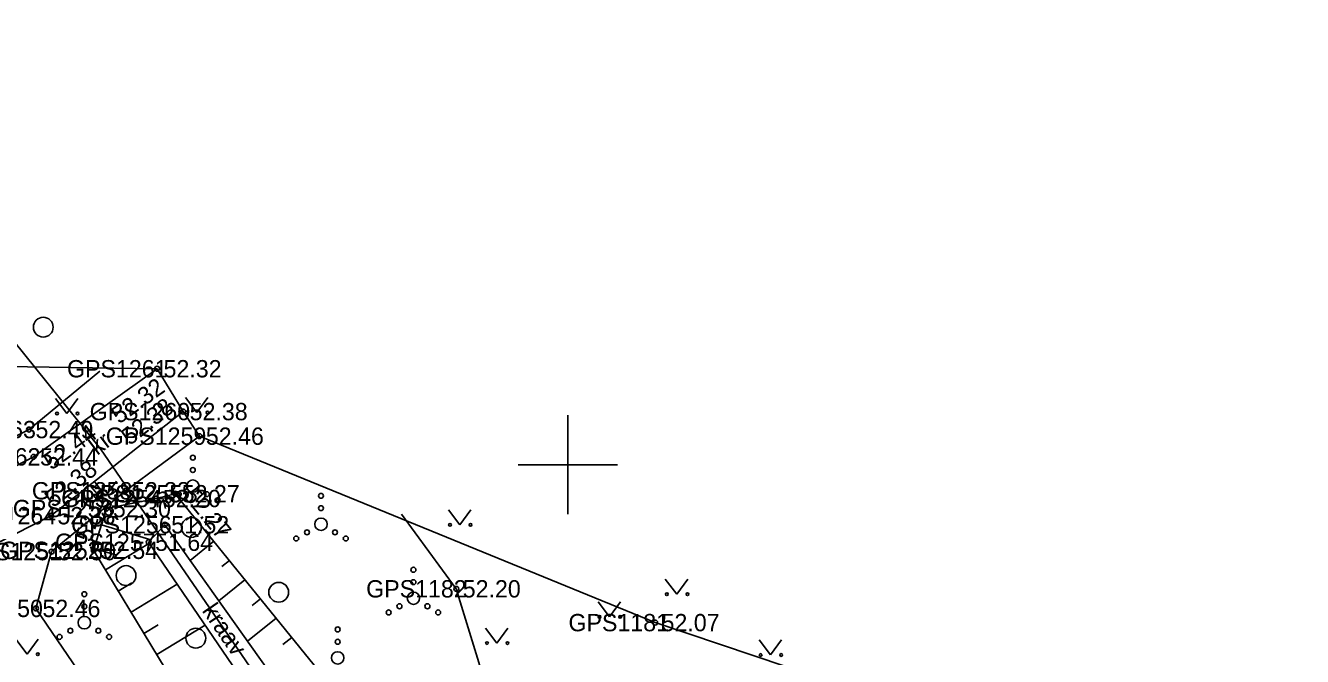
# Model space of a CAD drawing. Extents: x 551623 to 559850, y 6561220 to 6567135.
# Drawn here: x 555228.1 to 555279.7, y 6565142.3 to 6565167.7 of the extents above; entities that cross this region are included whole.
import ezdxf

# ---------------------------------------------------------------- set-up
doc = ezdxf.new("R2010")
doc.units = 0
for name, color, linetype in [('HALJASTUS', 7, 'Continuous'), ('KORGUS-EH2000', 7, 'Continuous'), ('MOOTKORG-EH2000', 7, 'Continuous'), ('MOOTMPUNKT', 7, 'Continuous'), ('MOOTNR', 7, 'Continuous'), ('MOOTPIIR', 7, 'Continuous'), ('PIIR', 7, 'Continuous'), ('RELJEEF', 7, 'Continuous'), ('TEE', 7, 'Continuous'), ('VEEKOGU', 7, 'Continuous'), ('VORK', 7, 'Continuous')]:
    doc.layers.add(name, color=color, linetype=linetype)

msp = doc.modelspace()

# ---------------------------------------------------------------- linework, layer by layer
at = {"layer": 'HALJASTUS'}
for p, q in [((555229.306, 6565152.68), (555229.77, 6565152.074)), ((555229.77, 6565152.074), (555230.215, 6565152.68)), ((555234.553, 6565152.717), (555235.017, 6565152.11)), ((555235.017, 6565152.11), (555235.462, 6565152.717)), ((555230.866, 6565149.34), (555231.329, 6565148.733)), ((555231.329, 6565148.733), (555231.775, 6565149.34)), ((555245.179, 6565148.176), (555245.642, 6565147.569)), ((555245.642, 6565147.569), (555246.088, 6565148.176)), ((555253.936, 6565145.373), (555254.4, 6565144.767)), ((555254.4, 6565144.767), (555254.845, 6565145.373)), ((555251.221, 6565144.459), (555251.684, 6565143.852)), ((555251.684, 6565143.852), (555252.13, 6565144.459)), ((555246.672, 6565143.404), (555247.136, 6565142.797)), ((555247.136, 6565142.797), (555247.581, 6565143.404)), ((555227.704, 6565142.95), (555228.168, 6565142.343)), ((555228.168, 6565142.343), (555228.613, 6565142.95)), ((555257.725, 6565142.92), (555258.188, 6565142.314)), ((555258.188, 6565142.314), (555258.634, 6565142.92))]:
    msp.add_line(p, q, dxfattribs=at)
for points in [[(555170.849, 6565163.433), (555170.802, 6565162.422), (555180.588, 6565157.338), (555194.166, 6565154.476), (555200.547, 6565151.934), (555210.105, 6565148.383), (555222.421, 6565148.556), (555228.239, 6565151.421), (555231.104, 6565153.786)], [(555235.12, 6565151.155), (555232.135, 6565148.949), (555229.151, 6565146.49), (555228.521, 6565144.196), (555233.66, 6565136.637), (555246.422, 6565114.586), (555255.514, 6565098.946)], [(555247.304, 6565139.072), (555245.495, 6565144.987), (555243.287, 6565148.004)]]:
    msp.add_lwpolyline(points, dxfattribs=at)
for centre, radius in [((555228.816, 6565155.557), 0.4), ((555229.369, 6565152.074), 0.055), ((555230.197, 6565152.074), 0.055), ((555234.616, 6565152.11), 0.055), ((555235.445, 6565152.11), 0.055), ((555234.855, 6565150.286), 0.1), ((555234.855, 6565149.786), 0.1), ((555234.855, 6565149.136), 0.25), ((555230.928, 6565148.733), 0.055), ((555231.757, 6565148.733), 0.055), ((555234.29, 6565148.811), 0.1), ((555235.42, 6565148.811), 0.1), ((555240.031, 6565148.745), 0.1), ((555233.855, 6565148.561), 0.1), ((555235.855, 6565148.561), 0.1), ((555240.031, 6565148.245), 0.1), ((555234.798, 6565147.467), 0.4), ((555240.031, 6565147.595), 0.25), ((555239.466, 6565147.27), 0.1), ((555240.596, 6565147.27), 0.1), ((555245.241, 6565147.569), 0.055), ((555246.07, 6565147.569), 0.055), ((555239.031, 6565147.02), 0.1), ((555241.031, 6565147.02), 0.1), ((555232.158, 6565145.523), 0.4), ((555243.763, 6565145.757), 0.1), ((555238.322, 6565144.848), 0.4), ((555243.763, 6565145.257), 0.1), ((555230.473, 6565144.77), 0.1), ((555243.763, 6565144.607), 0.25), ((555253.999, 6565144.767), 0.055), ((555254.828, 6565144.767), 0.055), ((555230.473, 6565144.27), 0.1), ((555242.763, 6565144.032), 0.1), ((555243.198, 6565144.282), 0.1), ((555244.328, 6565144.282), 0.1), ((555244.763, 6565144.032), 0.1), ((555230.473, 6565143.62), 0.25), ((555251.283, 6565143.852), 0.055), ((555252.112, 6565143.852), 0.055), ((555229.473, 6565143.045), 0.1), ((555229.908, 6565143.295), 0.1), ((555231.038, 6565143.295), 0.1), ((555231.473, 6565143.045), 0.1), ((555234.975, 6565142.993), 0.4), ((555240.705, 6565143.348), 0.1), ((555240.705, 6565142.848), 0.1), ((555246.735, 6565142.797), 0.055), ((555247.563, 6565142.797), 0.055), ((555228.595, 6565142.343), 0.055), ((555240.705, 6565142.198), 0.25), ((555257.787, 6565142.314), 0.055), ((555258.616, 6565142.314), 0.055)]:
    msp.add_circle(centre, radius, dxfattribs=at)
at = {"layer": 'KORGUS-EH2000'}
for centre in [(555233.413, 6565153.879), (555234.467, 6565152.147), (555228.239, 6565151.421), (555235.12, 6565151.155), (555228.422, 6565150.319), (555234.145, 6565148.829), (555229.126, 6565147.942), (555230.85, 6565146.543), (555245.495, 6565144.987), (555228.521, 6565144.196), (555253.525, 6565143.622)]:
    msp.add_circle(centre, 0.1, dxfattribs=at)
at = {"layer": 'MOOTMPUNKT'}
for centre in [(555233.413, 6565153.879), (555234.467, 6565152.147), (555228.239, 6565151.421), (555235.12, 6565151.155), (555228.422, 6565150.319), (555232.135, 6565148.949), (555233.386, 6565148.636), (555234.145, 6565148.829), (555231.367, 6565148.23), (555229.126, 6565147.942), (555233.721, 6565147.576), (555230.85, 6565146.543), (555233.071, 6565146.869), (555229.151, 6565146.49), (555245.495, 6565144.987), (555228.521, 6565144.196), (555253.525, 6565143.622)]:
    msp.add_circle(centre, 0.1, dxfattribs=at)
at = {"layer": 'MOOTPIIR'}
msp.add_lwpolyline([(555288.412, 6565133.905), (555268.035, 6565138.732), (555253.525, 6565143.622), (555235.12, 6565151.155), (555234.467, 6565152.147), (555233.413, 6565153.879), (555194.166, 6565154.476), (555170.849, 6565163.433), (555168.744, 6565163.563), (555174.483, 6565185.521), (555180.709, 6565208.971), (555185.087, 6565226.838), (555186.799, 6565233.51), (555187.911, 6565235.651), (555189.563, 6565248.443)], dxfattribs=at)
at = {"layer": 'PIIR'}
msp.add_lwpolyline([(555288.85, 6565092.31), (555275.41, 6565088.83), (555273.15, 6565087.34), (555239.11, 6565139), (555231.12, 6565150.64), (555225.89, 6565157.13), (555173.21, 6565166.35), (555173.84, 6565168.77), (555191.64, 6565237.48), (555195.28, 6565271.63), (555195.08, 6565294.61), (555205.15, 6565297.11), (555275.38, 6565300.17), (555292.52, 6565297.57)], dxfattribs=at)
msp.add_lwpolyline([(555172.58, 6565163.93), (555173.21, 6565166.35), (555225.89, 6565157.13), (555231.12, 6565150.64), (555239.11, 6565139), (555273.15, 6565087.34), (555275.41, 6565088.83), (555288.85, 6565092.31), (555289.83, 6565088.53), (555295.15, 6565083.63), (555324.46, 6565074.96), (555339.51, 6565058.58), (555337.29, 6565046.66), (555323.9, 6565035.68), (555298.08, 6565033.06), (555286.82, 6565022.41), (555284.62, 6565010.72), (555273.43, 6565013.07), (555140.74, 6565041.04)], close=True, dxfattribs=at)
at = {"layer": 'RELJEEF'}
for p, q in [((555233.631, 6565148.698), (555233.75, 6565148.231)), ((555235.07, 6565147.687), (555234.798, 6565147.467)), ((555231.165, 6565147.573), (555233.157, 6565146.962)), ((555230.872, 6565146.617), (555231.771, 6565146.341)), ((555231.328, 6565145.753), (555233.1, 6565146.826)), ((555235.7, 6565146.911), (555234.743, 6565146.135)), ((555236.33, 6565146.134), (555236.028, 6565145.889)), ((555231.845, 6565144.898), (555232.391, 6565145.228)), ((555232.363, 6565144.042), (555234.229, 6565145.171)), ((555236.959, 6565145.357), (555235.903, 6565144.501)), ((555237.589, 6565144.58), (555237.257, 6565144.311)), ((555232.881, 6565143.187), (555233.454, 6565143.534)), ((555233.398, 6565142.331), (555235.357, 6565143.516)), ((555238.219, 6565143.803), (555237.063, 6565142.867)), ((555238.849, 6565143.026), (555238.487, 6565142.733))]:
    msp.add_line(p, q, dxfattribs=at)
msp.add_lwpolyline([(555267.243, 6565100.718), (555264.574, 6565104.451), (555253.061, 6565121.25), (555242.65, 6565138.338), (555234.145, 6565148.829), (555233.386, 6565148.636), (555231.367, 6565148.23), (555230.85, 6565146.543), (555236.09, 6565137.882), (555248.799, 6565118.225), (555259.289, 6565103.411), (555261.934, 6565099.868)], dxfattribs=at)
at = {"layer": 'TEE'}
for points in [[(555216.442, 6565145.526), (555223.819, 6565147.942), (555228.422, 6565150.319), (555233.413, 6565153.879)], [(555217.229, 6565143.067), (555224.725, 6565145.706), (555229.126, 6565147.942), (555234.467, 6565152.147)]]:
    msp.add_lwpolyline(points, dxfattribs=at)
at = {"layer": 'VEEKOGU'}
msp.add_lwpolyline([(555265.45, 6565099.986), (555262.604, 6565103.817), (555251.937, 6565120.038), (555239.993, 6565138.74), (555233.721, 6565147.576), (555233.071, 6565146.869), (555239.071, 6565138.07), (555251.323, 6565119.495), (555261.764, 6565103.47), (555264.187, 6565099.861)], dxfattribs=at)
at = {"layer": 'VORK'}
for p, q in [((555250, 6565152), (555250, 6565148)), ((555248, 6565150), (555252, 6565150))]:
    msp.add_line(p, q, dxfattribs=at)

# ---------------------------------------------------------------- texts
at = {"layer": 'KORGUS-EH2000'}
for s, rotation, p in [(' 52.32', 35.5016, (555231.668, 6565151.473)), (' 52.38', 38.2107, (555232.106, 6565150.591)), (' 52.44', 35.5016, (555228.93, 6565149.606)), (' 52.38', 38.2107, (555229.017, 6565148.08)), (' 52.54', 72.9558, (555230.682, 6565146.595)), (' 52.27', 309.03, (555234.28, 6565148.94))]:
    msp.add_text(s, height=0.7, rotation=rotation, dxfattribs=at).set_placement(p)
for s, p in [(' 52.46', (555235.12, 6565150.805)), (' 52.20', (555245.495, 6565144.637)), (' 52.46', (555228.521, 6565143.846)), (' 52.07', (555253.525, 6565143.272))]:
    msp.add_text(s, height=0.7, dxfattribs=at).set_placement(p)
at = {"layer": 'MOOTKORG-EH2000'}
for s, p in [(' 52.32', (555233.413, 6565153.529)), (' 52.38', (555234.467, 6565151.797)), (' 52.49', (555228.239, 6565151.071)), (' 52.46', (555235.12, 6565150.805)), (' 52.44', (555228.422, 6565149.969)), (' 52.33', (555232.135, 6565148.599)), (' 52.27', (555234.145, 6565148.479)), (' 52.20', (555233.386, 6565148.286)), (' 52.38', (555229.126, 6565147.592)), (' 52.30', (555231.367, 6565147.88)), (' 51.52', (555233.721, 6565147.226)), (' 51.64', (555233.071, 6565146.519)), (' 52.50', (555229.151, 6565146.14)), (' 52.54', (555230.85, 6565146.193)), (' 52.20', (555245.495, 6565144.637)), (' 52.46', (555228.521, 6565143.846)), (' 52.07', (555253.525, 6565143.272))]:
    msp.add_text(s, height=0.7, dxfattribs=at).set_placement(p)
at = {"layer": 'MOOTNR'}
for s, p in [('GPS1261 ', (555229.773, 6565153.529)), ('GPS1260 ', (555230.687, 6565151.797)), ('GPS1263 ', (555224.459, 6565151.071)), ('GPS1259 ', (555231.34, 6565150.805)), ('GPS1262 ', (555224.642, 6565149.969)), ('GPS1258 ', (555228.355, 6565148.599)), ('GPS1255 ', (555230.365, 6565148.479)), ('GPS1254 ', (555229.537, 6565148.286)), ('GPS1264 ', (555225.276, 6565147.592)), ('GPS1253 ', (555227.587, 6565147.88)), ('GPS1256 ', (555229.941, 6565147.226)), ('GPS1257 ', (555229.291, 6565146.519)), ('GPS1251 ', (555225.511, 6565146.14)), ('GPS1252 ', (555227.07, 6565146.193)), ('GPS1182 ', (555241.855, 6565144.637)), ('GPS1250 ', (555224.741, 6565143.846)), ('GPS1181 ', (555250.025, 6565143.272))]:
    msp.add_text(s, height=0.7, dxfattribs=at).set_placement(p)
at = {"layer": 'TEE'}
msp.add_text('kr', height=0.7, rotation=36.9359, dxfattribs=at).set_placement((555230.994, 6565150.356))
at = {"layer": 'VEEKOGU'}
msp.add_text('kraav', height=0.7, rotation=304.2446, dxfattribs=at).set_placement((555235.203, 6565144.104))

doc.saveas('drawing.dxf')
